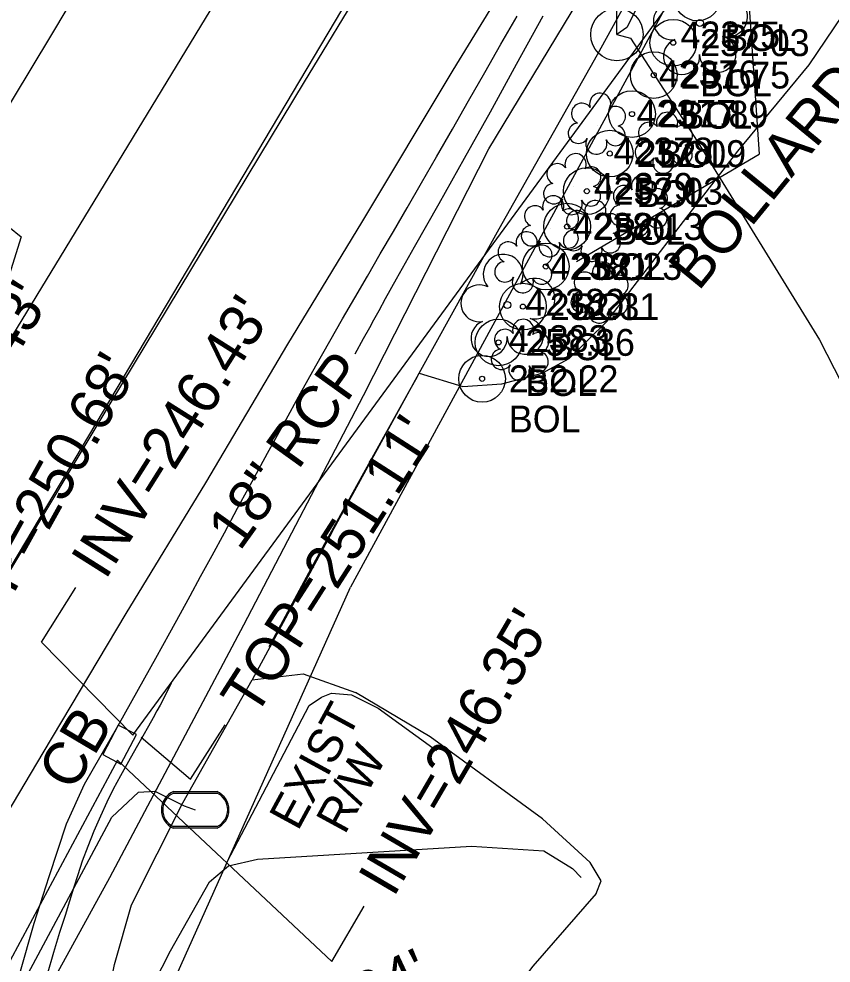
# Model space of a CAD drawing. Extents: x 2100323 to 2109811, y 740376 to 749755.
# Drawn here: x 2106755.1 to 2106831, y 745140.9 to 745229 of the extents above; entities that cross this region are included whole.
import ezdxf

# ---------------------------------------------------------------- set-up
doc = ezdxf.new("R2010")
doc.units = 0
for name, color, linetype in [('Exist Building', 7, 'Continuous'), ('Exist Horizontal Alignment', 7, 'Continuous'), ('Exist Other Culture Sign CELL', 7, 'Continuous'), ('Exist Other Culture Sign Cogo Comment', 7, 'Continuous'), ('Exist Other Culture Sign Cogo Elevation', 7, 'Continuous'), ('Exist Other Culture Sign Cogo Number', 7, 'Continuous'), ('Exist Other Culture Sign Leader', 7, 'Continuous'), ('Exist Other Culture Sign Text', 7, 'Continuous'), ('Exist Right of Way Line', 7, 'Continuous'), ('Exist Right of Way Line Text', 7, 'Continuous'), ('Exist Roads Curbs', 7, 'Continuous'), ('Exist Roads EOP', 7, 'Continuous'), ('Exist Roads EOP Other', 7, 'Continuous'), ('Exist Roads EOT', 7, 'Continuous'), ('Exist Structure Minor Catch Basin', 7, 'Continuous'), ('Exist Structure Minor Catch Basin Text', 7, 'Continuous'), ('Exist Structure Minor Catch Basin Top Elevation', 7, 'Continuous'), ('Exist Structure Minor Pipes RCP 15 Inch Invert', 7, 'Continuous'), ('Exist Structure Minor Pipes RCP 18 Inch', 7, 'Continuous'), ('Exist Structure Minor Pipes RCP 18 Inch Invert', 7, 'Continuous'), ('Exist Structure Minor Pipes RCP 18 Inch Leader', 7, 'Continuous'), ('Exist Structure Minor Pipes RCP 18 Inch Text', 7, 'Continuous'), ('Exist Structure Minor Storm Sewer Manhole Text', 7, 'Continuous'), ('Exist Utilities Power Pole CELL', 7, 'Continuous'), ('Exist Utilities Power UG Cable SUE LOS B', 7, 'Continuous'), ('Exist Utilities Telephone UG Conduit SUE LOS B', 7, 'Continuous'), ('Exist Utilities Water Meter CELL', 7, 'Continuous'), ('Exist Utilities Water UG Line SUE LOS B', 7, 'Continuous'), ('Exist Vegetation Shrub CELL', 7, 'Continuous'), ('Exist Vegetation Tree CELL', 7, 'Continuous')]:
    doc.layers.add(name, color=color, linetype=linetype)

msp = doc.modelspace()

# ---------------------------------------------------------------- linework, layer by layer
at = {"layer": 'Exist Building'}
for points in [[(2106774.595, 745150.345), (2106782.231, 745164.92), (2106783.403, 745165.71), (2106784.341, 745166.088), (2106786.206, 745165.926), (2106788.673, 745164.665), (2106794.12, 745160.718)], [(2106782.845, 745079.575), (2106768.077, 745103.675), (2106764.214, 745110.609), (2106762.51, 745116.387), (2106762.308, 745120.689), (2106763.792, 745131.256), (2106769.308, 745142.025), (2106772.951, 745148.471), (2106774.7, 745149.967), (2106777.434, 745150.603), (2106797.404, 745151.815), (2106804.159, 745151.378), (2106806.83, 745149.708), (2106807.616, 745148.888)]]:
    msp.add_lwpolyline(points, dxfattribs=at)
at = {"layer": 'Exist Horizontal Alignment'}
msp.add_line((2106661.307, 745021.341), (2106817.119, 745283.351), dxfattribs=at)
msp.add_arc((2107427.184, 744842.626), 818.511, 140.953581, 155.855567, dxfattribs=at)
at = {"layer": 'Exist Other Culture Sign CELL'}
for centre, radius in [((2106818.486, 745230.991), 2.18), ((2106816.229, 745226.769), 2.18), ((2106816.229, 745226.769), 0.24), ((2106814.405, 745223.747), 2.18), ((2106814.405, 745223.747), 0.24), ((2106812.376, 745220.11), 2.18), ((2106812.376, 745220.11), 0.24), ((2106810.299, 745216.426), 2.18), ((2106810.299, 745216.426), 0.24), ((2106808.155, 745212.917), 2.18), ((2106808.155, 745212.917), 0.24), ((2106806.32, 745209.614), 2.18), ((2106806.32, 745209.614), 0.24), ((2106804.328, 745205.893), 2.18), ((2106804.328, 745205.893), 0.24), ((2106802.196, 745202.145), 2.18), ((2106802.196, 745202.145), 0.24), ((2106799.918, 745198.806), 2.18), ((2106799.918, 745198.806), 0.24), ((2106798.382, 745195.41), 2.18), ((2106798.382, 745195.41), 0.24)]:
    msp.add_circle(centre, radius, dxfattribs=at)
at = {"layer": 'Exist Other Culture Sign Leader'}
for p in [(2106823.09, 745233.388), (2106807.205, 745206.354)]:
    msp.add_line(p, (2106824.242, 745216.366), dxfattribs=at)
at = {"layer": 'Exist Right of Way Line'}
for p in [(2106845.32, 745284.968), (2106756.542, 745110.063)]:
    msp.add_line(p, (2106786.086, 745175.973), dxfattribs=at)
at = {"layer": 'Exist Roads Curbs'}
for points in [[(2106786.53, 745197.751), (2106787.326, 745199.168), (2106787.897, 745200.193), (2106788.286, 745200.905), (2106788.764, 745201.782), (2106789.376, 745202.904), (2106790.391, 745204.731), (2106792.08, 745207.727), (2106794.361, 745211.754), (2106796.746, 745216), (2106799.154, 745220.329), (2106801.599, 745224.753), (2106804.099, 745229.283)], [(2106769.373, 745167.023), (2106768.985, 745166.248), (2106768.715, 745165.713), (2106768.542, 745165.374), (2106768.323, 745164.959), (2106768.035, 745164.424), (2106767.674, 745163.767), (2106767.237, 745162.986), (2106766.719, 745162.072), (2106766.098, 745160.98), (2106765.371, 745159.703), (2106764.628, 745158.368), (2106763.959, 745157.106), (2106763.354, 745155.894), (2106762.751, 745154.596), (2106762.142, 745153.189), (2106761.568, 745151.762), (2106761.068, 745150.406), (2106760.638, 745149.116), (2106760.239, 745147.872), (2106759.864, 745146.67), (2106759.454, 745145.349), (2106758.95, 745143.749), (2106758.365, 745141.882), (2106757.778, 745139.833)]]:
    msp.add_lwpolyline(points, dxfattribs=at)
at = {"layer": 'Exist Roads EOP'}
msp.add_lwpolyline([(2106755.23, 745139.931), (2106756.572, 745144.613), (2106757.97, 745148.966), (2106759.604, 745153.879), (2106761.286, 745157.597), (2106764.392, 745162.993), (2106766.304, 745166.442), (2106767.915, 745169.347), (2106769.224, 745171.709), (2106770.231, 745173.526), (2106771.129, 745175.155), (2106772.11, 745176.952), (2106773.175, 745178.918), (2106774.324, 745181.051), (2106775.565, 745183.354), (2106776.908, 745185.826), (2106778.352, 745188.469), (2106779.898, 745191.282), (2106781.437, 745194.063), (2106782.859, 745196.608), (2106784.166, 745198.919), (2106785.357, 745200.994), (2106786.504, 745202.974), (2106787.68, 745204.996), (2106788.883, 745207.062), (2106790.114, 745209.17), (2106791.392, 745211.363), (2106792.735, 745213.685), (2106794.143, 745216.135), (2106795.617, 745218.713), (2106797.123, 745221.354), (2106798.629, 745223.991), (2106800.136, 745226.624), (2106801.642, 745229.254)], dxfattribs=at)
at = {"layer": 'Exist Roads EOP Other'}
for points in [[(2106792.502, 745195.936), (2106799.989, 745209.408), (2106809.157, 745225.665), (2106829.576, 745262.721), (2106849.608, 745297.307), (2106854.806, 745305.733)], [(2106792.502, 745195.936), (2106796.571, 745194.678), (2106800.227, 745194.932), (2106803.999, 745195.929), (2106806.515, 745197.317), (2106810.013, 745200.745), (2106817.17, 745210.075), (2106822.24, 745216.662), (2106828.905, 745224.698), (2106836.693, 745236.244), (2106840.882, 745244.374), (2106848.138, 745258.401), (2106851.565, 745265.33), (2106854.398, 745272.6), (2106858.803, 745289.223), (2106858.894, 745295.635), (2106856.812, 745301.739), (2106855.562, 745305.011), (2106854.806, 745305.733)], [(2106784.387, 745181.128), (2106792.502, 745195.936)], [(2106778.516, 745170.418), (2106782.873, 745178.518), (2106787.335, 745186.651), (2106791.681, 745194.408), (2106792.32, 745195.562)], [(2106784.387, 745181.128), (2106776.909, 745167.323)], [(2106776.909, 745167.323), (2106781.689, 745167.891), (2106786.564, 745166.134)], [(2106756.034, 745131.579), (2106762.057, 745130.547), (2106764.078, 745140.748), (2106765.667, 745146.318), (2106770.465, 745155.851), (2106776.909, 745167.323)], [(2106809.017, 745147.38), (2106809.493, 745148.557), (2106808.475, 745150.265), (2106804.028, 745154.339), (2106793.55, 745162.004), (2106786.564, 745166.134)], [(2106809.017, 745147.38), (2106803.123, 745140.602), (2106798.01, 745133.852), (2106794.782, 745130.641), (2106792.221, 745130.195), (2106781.939, 745132.078), (2106780.274, 745129.614), (2106776.084, 745121.915), (2106774.624, 745118.584), (2106773.46, 745112.058), (2106774.774, 745107.135), (2106777.971, 745102.742), (2106782.4, 745095.523), (2106790.252, 745082.296), (2106783.334, 745077.808)]]:
    msp.add_lwpolyline(points, dxfattribs=at)
at = {"layer": 'Exist Roads EOT'}
for points in [[(2107115.52, 745646.13), (2107085.25, 745619.728), (2107056.266, 745593.369), (2107029.459, 745568.199), (2107001.371, 745540.406), (2106972.821, 745510.464), (2106947.651, 745482.348), (2106921.026, 745450.632), (2106898.64, 745422.232), (2106875.175, 745390.854), (2106851.933, 745357.493), (2106830.01, 745323.32), (2106811.995, 745294.231), (2106794.33, 745265.085), (2106772.965, 745229.753), (2106752.243, 745195.762), (2106733.19, 745163.504), (2106712.12, 745128.268), (2106691.295, 745093.684), (2106671.269, 745059.677)], [(2107122.009, 745636.806), (2107092.126, 745611.112), (2107063.411, 745584.705), (2107040.048, 745562.852), (2107012.094, 745535.272), (2106986.765, 745508.894), (2106959.821, 745479.203), (2106934.739, 745449.605), (2106910.828, 745419.866), (2106886.618, 745387.342), (2106866.142, 745357.969), (2106844.6, 745325.345), (2106824.291, 745292.885), (2106804.809, 745260.976), (2106781.77, 745223.134), (2106763.744, 745193.239), (2106744.327, 745160.917), (2106722.676, 745124.614), (2106701.771, 745089.272), (2106681.337, 745055.082)], [(2106799.484, 745296.666), (2106782.632, 745268.14), (2106768.851, 745245.431), (2106758.1, 745227.395), (2106744.04, 745204.086), (2106726.497, 745174.585), (2106704.709, 745138.077), (2106682.735, 745100.923), (2106662.6, 745067.186), (2106644.821, 745037.26), (2106635.99, 745022.295)], [(2106834.181, 745287.314), (2106826.456, 745274.706), (2106818.929, 745262.384), (2106811.309, 745249.819), (2106803.155, 745236.45), (2106795.651, 745224.217), (2106787.112, 745210.009), (2106780.206, 745198.634), (2106772.566, 745185.715), (2106765.127, 745173.508), (2106757.396, 745160.512), (2106741.821, 745134.362), (2106733.956, 745121.382), (2106726.608, 745109.014), (2106718.771, 745095.838), (2106711.337, 745083.466), (2106703.469, 745070.417)]]:
    msp.add_lwpolyline(points, dxfattribs=at)
at = {"layer": 'Exist Structure Minor Catch Basin'}
msp.add_lwpolyline([(2106764.426, 745163.108), (2106762.975, 745160.342), (2106764.676, 745159.45), (2106766.126, 745162.216)], close=True, dxfattribs=at)
at = {"layer": 'Exist Structure Minor Catch Basin Top Elevation'}
msp.add_lwpolyline([(2106766.557, 745161.968), (2106771.162, 745158.06), (2106774.404, 745163.109)], dxfattribs=at)
at = {"layer": 'Exist Structure Minor Pipes RCP 18 Inch'}
for p, q in [((2106765.777, 745162.168), (2106888.039, 745328.804)), ((2106764.353, 745159.825), (2106748.792, 745130.848))]:
    msp.add_line(p, q, dxfattribs=at)
at = {"layer": 'Exist Structure Minor Pipes RCP 18 Inch Leader'}
for points in [[(2106765.777, 745162.168), (2106757.255, 745170.847), (2106760.454, 745175.923)], [(2106764.353, 745159.825), (2106784.347, 745141.032), (2106787.375, 745146.212)]]:
    msp.add_lwpolyline(points, dxfattribs=at)
at = {"layer": 'Exist Utilities Power Pole CELL'}
for q in [(2106810.968, 745233.159), (2106810.968, 745227.534)]:
    msp.add_line((2106810.968, 745227.534), q, dxfattribs=at)
msp.add_circle((2106810.968, 745227.534), 2.45, dxfattribs=at)
at = {"layer": 'Exist Utilities Power UG Cable SUE LOS B'}
msp.add_lwpolyline([(2106810.966, 745227.531), (2106812.251, 745227.188), (2106818.458, 745217.586), (2106829.876, 745199.046), (2106836.741, 745185.603), (2106843.532, 745174.007), (2106851.305, 745161.917), (2106858.741, 745153.409)], dxfattribs=at)
at = {"layer": 'Exist Utilities Telephone UG Conduit SUE LOS B'}
msp.add_lwpolyline([(2106714.379, 745064.218), (2106726.469, 745085.286), (2106738.605, 745103.713), (2106751.35, 745126.593), (2106763.651, 745148.893), (2106776.144, 745172.469), (2106787.328, 745193.848), (2106799.002, 745216.882), (2106812.338, 745238.878), (2106825.482, 745261.174), (2106828.375, 745267.064), (2106829.646, 745267.888), (2106829.98, 745266.218), (2106826.016, 745254.321), (2106815.84, 745236.007), (2106811.88, 745228.198), (2106810.966, 745227.531)], dxfattribs=at)
at = {"layer": 'Exist Utilities Water Meter CELL'}
msp.add_line((2106771.606, 745155.192), (2106771.606, 745155.192), dxfattribs=at)
for points in [[(2106769.569, 745156.892), (2106773.644, 745156.892)], [(2106769.569, 745156.755), (2106773.644, 745156.755)], [(2106773.644, 745153.63), (2106769.544, 745153.63)], [(2106773.644, 745153.492), (2106769.544, 745153.492)]]:
    msp.add_lwpolyline(points, dxfattribs=at)
for centre, radius, start, end in [((2106770.299, 745155.187), 1.855, 113.17804, 245.97939), ((2106772.899, 745155.193), 1.856, 293.64832, 66.30838), ((2106770.31, 745155.186), 1.735, 115.30093, 243.78236), ((2106772.911, 745155.192), 1.726, 295.12717, 64.87283)]:
    msp.add_arc(centre, radius, start, end, dxfattribs=at)
at = {"layer": 'Exist Utilities Water UG Line SUE LOS B'}
for points in [[(2106643.943, 745210.711), (2106691.412, 745208.665), (2106735.598, 745211.723), (2106751.877, 745211.449), (2106755.371, 745208.665), (2106732.91, 745136.953), (2106734.073, 745131.346), (2106745.039, 745111.888), (2106746.969, 745108.014), (2106775.087, 745054.846), (2106797.422, 745010.023), (2106825.56, 744927.385), (2106826.034, 744926.503)], [(2106745.039, 745111.888), (2106746.969, 745108.014), (2106749.641, 745110.564), (2106753.619, 745126.939), (2106756.027, 745139.908), (2106763.835, 745154.499), (2106766.311, 745156.84), (2106767.847, 745156.921), (2106770.565, 745155.578), (2106771.606, 745155.192)]]:
    msp.add_lwpolyline(points, dxfattribs=at)
at = {"layer": 'Exist Vegetation Shrub CELL'}
for p, q in [((2106809.179, 745219.028), (2106809.179, 745219.028)), ((2106815.425, 745217.249), (2106815.425, 745217.249)), ((2106806.878, 745213.391), (2106806.878, 745213.391)), ((2106813.084, 745211.357), (2106813.084, 745211.357)), ((2106804.795, 745209.464), (2106804.795, 745209.464)), ((2106808.724, 745209.018), (2106808.724, 745209.018)), ((2106802.317, 745206.093), (2106802.317, 745206.093)), ((2106809.431, 745203.276), (2106809.431, 745203.276)), ((2106801.992, 745197.933), (2106801.992, 745197.933))]:
    msp.add_line(p, q, dxfattribs=at)
for centre, radius, start, end in [((2106809.407, 745221.069), 0.99, 334.83907, 200.47174), ((2106807.696, 745220.155), 0.968, 35.89076, 245.42165), ((2106810.851, 745219.897), 0.929, 284.45672, 126.08612), ((2106815.654, 745219.289), 0.99, 334.83907, 200.47174), ((2106807.378, 745218.324), 0.955, 95.10992, 327.95341), ((2106810.816, 745218.099), 0.937, 204.99133, 73.46012), ((2106813.942, 745218.375), 0.968, 35.89076, 245.42165), ((2106817.097, 745218.118), 0.929, 284.45672, 126.08612), ((2106809.05, 745217.345), 0.984, 151.27966, 21.38702), ((2106813.624, 745216.544), 0.955, 95.10992, 327.95341), ((2106817.062, 745216.32), 0.937, 204.99133, 73.46012), ((2106807.107, 745215.431), 0.99, 334.83907, 200.47174), ((2106815.296, 745215.565), 0.984, 151.27966, 21.38702), ((2106805.396, 745214.518), 0.968, 35.89076, 245.42165), ((2106808.55, 745214.26), 0.929, 284.45672, 126.08612), ((2106813.313, 745213.398), 0.99, 334.83907, 200.47174), ((2106805.078, 745212.687), 0.955, 95.10992, 327.95341), ((2106808.515, 745212.462), 0.937, 204.99133, 73.46012), ((2106811.601, 745212.484), 0.968, 35.89076, 245.42165), ((2106805.023, 745211.505), 0.99, 334.83907, 200.47174), ((2106814.756, 745212.226), 0.929, 284.45672, 126.08612), ((2106803.312, 745210.591), 0.968, 35.89076, 245.42165), ((2106806.75, 745211.707), 0.984, 151.27966, 21.38702), ((2106808.952, 745211.058), 0.99, 334.83907, 200.47174), ((2106811.284, 745210.653), 0.955, 95.10992, 327.95341), ((2106806.467, 745210.333), 0.929, 284.45672, 126.08612), ((2106807.241, 745210.145), 0.968, 35.89076, 245.42165), ((2106810.396, 745209.887), 0.929, 284.45672, 126.08612), ((2106814.721, 745210.428), 0.937, 204.99133, 73.46012), ((2106802.994, 745208.76), 0.955, 95.10992, 327.95341), ((2106812.956, 745209.674), 0.984, 151.27966, 21.38702), ((2106802.546, 745208.133), 0.99, 334.83907, 200.47174), ((2106806.432, 745208.535), 0.937, 204.99133, 73.46012), ((2106806.923, 745208.313), 0.955, 95.10992, 327.95341), ((2106810.361, 745208.089), 0.937, 204.99133, 73.46012), ((2106800.834, 745207.22), 0.968, 35.89076, 245.42165), ((2106804.666, 745207.781), 0.984, 151.27966, 21.38702), ((2106803.989, 745206.962), 0.929, 284.45672, 126.08612), ((2106808.595, 745207.334), 0.984, 151.27966, 21.38702), ((2106800.517, 745205.388), 0.955, 95.10992, 327.95341), ((2106809.659, 745205.316), 0.99, 334.83907, 200.47174), ((2106803.954, 745205.164), 0.937, 204.99133, 73.46012), ((2106807.948, 745204.403), 0.968, 35.89076, 245.42165), ((2106802.189, 745204.409), 0.984, 151.27966, 21.38702), ((2106811.103, 745204.145), 0.929, 284.45672, 126.08612), ((2106807.63, 745202.572), 0.955, 95.10992, 327.95341), ((2106811.068, 745202.347), 0.937, 204.99133, 73.46012), ((2106809.302, 745201.592), 0.984, 151.27966, 21.38702), ((2106802.22, 745199.974), 0.99, 334.83907, 200.47174), ((2106800.509, 745199.06), 0.968, 35.89076, 245.42165), ((2106803.664, 745198.802), 0.929, 284.45672, 126.08612), ((2106800.191, 745197.229), 0.955, 95.10992, 327.95341), ((2106803.629, 745197.004), 0.937, 204.99133, 73.46012), ((2106801.863, 745196.25), 0.984, 151.27966, 21.38702)]:
    msp.add_arc(centre, radius, start, end, dxfattribs=at)
at = {"layer": 'Exist Vegetation Tree CELL'}
for p, q in [((2106818.709, 745228.619), (2106818.709, 745228.619)), ((2106800.735, 745202.299), (2106800.735, 745202.299))]:
    msp.add_line(p, q, dxfattribs=at)
for centre in [(2106818.709, 745228.619), (2106800.735, 745202.299)]:
    msp.add_circle(centre, 0.326, dxfattribs=at)
for centre, radius, start, end in [((2106821.258, 745229.207), 1.899, 257.1011, 134.19993), ((2106816.103, 745228.772), 1.727, 62.66361, 279.3457), ((2106820.381, 745225.719), 1.698, 181.28216, 74.55999), ((2106817.004, 745225.498), 1.689, 111.56708, 6.23104), ((2106800.35, 745205.172), 1.856, 330.16508, 219.71335), ((2106803.284, 745202.888), 1.899, 257.1011, 134.19993), ((2106798.129, 745202.453), 1.727, 62.66361, 279.3457), ((2106802.407, 745199.4), 1.698, 181.28216, 74.55999), ((2106799.031, 745199.178), 1.689, 111.56708, 6.23104)]:
    msp.add_arc(centre, radius, start, end, dxfattribs=at)

# ---------------------------------------------------------------- texts
at = {"layer": 'Exist Other Culture Sign Cogo Comment'}
for p in [(2106820.986, 745225.991), (2106818.729, 745221.769), (2106816.905, 745218.747), (2106814.876, 745215.11), (2106812.799, 745211.426), (2106810.655, 745207.917), (2106808.82, 745204.614), (2106806.828, 745200.893), (2106804.696, 745197.145), (2106802.418, 745193.806), (2106800.882, 745190.41)]:
    msp.add_text('BOL', height=2.5, dxfattribs=at).set_placement(p)
at = {"layer": 'Exist Other Culture Sign Cogo Elevation'}
for s, p in [('252.03', (2106818.729, 745225.519)), ('251.75', (2106816.905, 745222.497)), ('251.89', (2106814.876, 745218.86)), ('252.09', (2106812.799, 745215.176)), ('252.03', (2106810.655, 745211.667)), ('252.13', (2106808.82, 745208.364)), ('252.23', (2106806.828, 745204.643)), ('252.31', (2106804.696, 745200.895)), ('252.36', (2106802.418, 745197.556)), ('252.22', (2106800.882, 745194.16))]:
    msp.add_text(s, height=2.5, dxfattribs=at).set_placement(p)
at = {"layer": 'Exist Other Culture Sign Cogo Number'}
for s, p in [('42375', (2106816.905, 745226.247)), ('42376', (2106814.876, 745222.61)), ('42377', (2106812.799, 745218.926)), ('42378', (2106810.655, 745215.417)), ('42379', (2106808.82, 745212.114)), ('42380', (2106806.828, 745208.393)), ('42381', (2106804.696, 745204.645)), ('42382', (2106802.418, 745201.306)), ('42383', (2106800.882, 745197.91))]:
    msp.add_text(s, height=2.5, dxfattribs=at).set_placement(p)
at = {"layer": 'Exist Other Culture Sign Text'}
msp.add_text('BOLLARDS', height=4, rotation=50.68136, dxfattribs=at).set_placement((2106818.58, 745203.503))
at = {"layer": 'Exist Right of Way Line Text'}
for s, p in [('EXIST', (2106781.188, 745153.134)), ('R/W', (2106785.562, 745152.793))]:
    msp.add_text(s, height=3.2, rotation=61.4778, dxfattribs=at).set_placement(p)
at = {"layer": 'Exist Structure Minor Catch Basin Text'}
msp.add_text('CB', height=4, rotation=59.39475, dxfattribs=at).set_placement((2106760.198, 745156.794))
at = {"layer": 'Exist Structure Minor Catch Basin Top Elevation'}
msp.add_text("TOP=251.11'", height=4, rotation=57.29252, dxfattribs=at).set_placement((2106777.168, 745163.711))
at = {"layer": 'Exist Structure Minor Pipes RCP 15 Inch Invert'}
msp.add_text("INV=247.43'", height=4, rotation=59.52597, dxfattribs=at).set_placement((2106743.237, 745177.538))
at = {"layer": 'Exist Structure Minor Pipes RCP 18 Inch Invert'}
for s, rotation, p in [("INV=246.43'", 57.78372, (2106763.212, 745176.549)), ("INV=246.35'", 59.69314, (2106790.111, 745146.929)), ("INV=246.64'", 25, (2106767.173, 745126.337))]:
    msp.add_text(s, height=4, rotation=rotation, dxfattribs=at).set_placement(p)
at = {"layer": 'Exist Structure Minor Pipes RCP 18 Inch Text'}
msp.add_text('18" RCP', height=4, rotation=54.34767, dxfattribs=at).set_placement((2106775.769, 745179.244))
at = {"layer": 'Exist Structure Minor Storm Sewer Manhole Text'}
msp.add_text("TOP=250.68'", height=4, rotation=60.91782, dxfattribs=at).set_placement((2106751.024, 745168.768))

doc.saveas('drawing.dxf')
